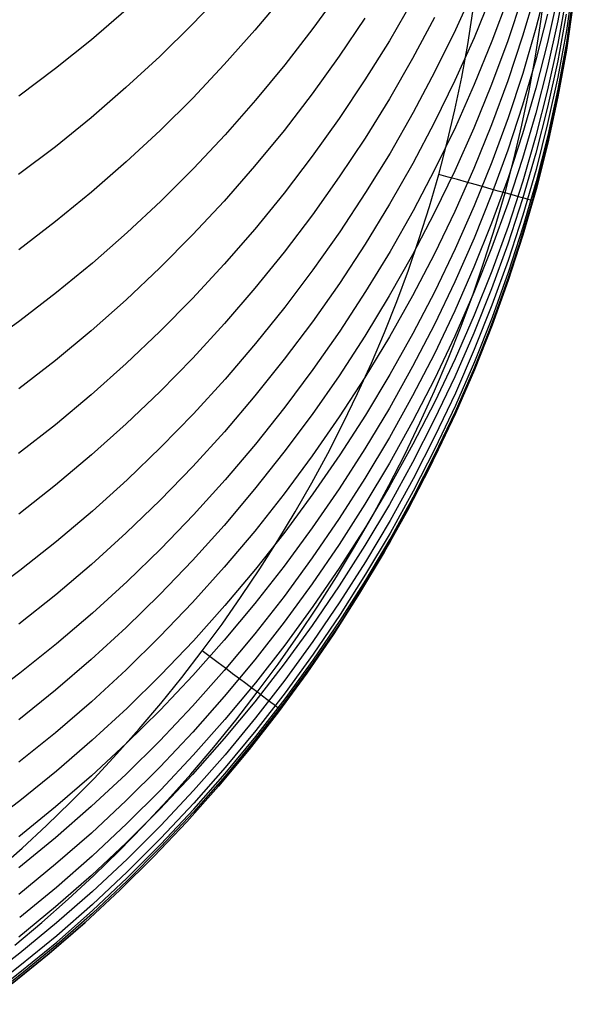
# Model space of a CAD drawing. Extents: x -383 to 1849, y -1185 to -529.
# Tile 694 of 870: x 1841 to 1847, y -1117 to -1107. Entities that reach past the tile are written whole.
import ezdxf

# ---------------------------------------------------------------- set-up
doc = ezdxf.new("R2010")
doc.units = 0
doc.layers.add('PREDEFINITO', color=7, linetype='CONTINUOUS')

msp = doc.modelspace()

# ---------------------------------------------------------------- linework, layer by layer
at = {"layer": 'PREDEFINITO'}
for p, q in [((1846.81, -1106.543, 587.451), (1846.722, -1107.02, 587.501)), ((1845.867, -1106.677, 602.253), (1845.671, -1107.111, 602.373)), ((1846.619, -1106.628, 592.885), (1846.499, -1107.095, 592.966)), ((1846.55, -1107.027, -0.019), (1846.598, -1106.67, -0.019)), ((1846.881, -1106.635, 582.032), (1846.811, -1107.117, 582.055)), ((1843.296, -1106.712, 614.317), (1842.971, -1107.053, 614.46)), ((1843.913, -1106.753, 612.247), (1843.612, -1107.115, 612.389)), ((1844.486, -1106.715, 610.181), (1844.209, -1107.096, 610.322)), ((1846.044, -1106.752, 600.357), (1845.863, -1107.194, 600.47)), ((1846.214, -1106.78, 598.47), (1846.047, -1107.229, 598.575)), ((1846.361, -1106.767, 596.593), (1846.21, -1107.223, 596.691)), ((1846.498, -1106.715, 594.729), (1846.362, -1107.177, 594.818)), ((1846.722, -1106.768, 589.264), (1846.618, -1107.242, 589.324)), ((1846.81, -1106.774, 585.639), (1846.723, -1107.252, 585.68)), ((1846.881, -1106.759, 580.222), (1846.811, -1107.241, 580.236)), ((1845.231, -1106.812, 606.199), (1844.994, -1107.223, 606.331)), ((1846.812, -1107.305, 574.776), (1846.882, -1106.824, 574.809)), ((1846.882, -1106.836, 578.208), (1846.812, -1107.319, 578.209)), ((1842.291, -1106.907, 616.524), (1841.933, -1107.214, 616.661)), ((1844.742, -1106.99, 608.256), (1844.478, -1107.383, 608.391)), ((1845.457, -1106.986, 604.284), (1845.232, -1107.406, 604.41)), ((1845.798, -1107.262, -0.312), (1845.852, -1106.924, -0.312)), ((1846.618, -1106.951, 591.104), (1846.498, -1107.42, 591.174)), ((1846.81, -1106.95, 583.846), (1846.722, -1107.429, 583.878)), ((1846.786, -1107.434, 575.188), (1846.863, -1106.952, 575.188)), ((1846.786, -1107.434, 0.688), (1846.863, -1106.952, 0.688)), ((1846.863, -1106.952, 287.438), (1846.786, -1107.434, 287.438)), ((1842.971, -1107.053, 614.46), (1842.635, -1107.384, 614.598)), ((1844.209, -1107.096, 610.322), (1843.92, -1107.469, 610.459)), ((1846.499, -1107.095, 592.966), (1846.363, -1107.558, 593.046)), ((1846.494, -1107.383, -0.019), (1846.55, -1107.027, -0.019)), ((1846.722, -1107.02, 587.501), (1846.618, -1107.495, 587.551)), ((1843.612, -1107.115, 612.389), (1843.298, -1107.468, 612.528)), ((1845.671, -1107.111, 602.373), (1845.461, -1107.539, 602.491)), ((1845.863, -1107.194, 600.47), (1845.667, -1107.631, 600.581)), ((1846.362, -1107.177, 594.818), (1846.21, -1107.634, 594.907)), ((1846.811, -1107.117, 582.055), (1846.723, -1107.596, 582.079)), ((1841.933, -1107.214, 616.661), (1841.566, -1107.509, 616.793)), ((1844.994, -1107.223, 606.331), (1844.742, -1107.626, 606.461)), ((1845.736, -1107.598, -0.312), (1845.798, -1107.262, -0.312)), ((1846.047, -1107.229, 598.575), (1845.866, -1107.673, 598.679)), ((1846.21, -1107.223, 596.691), (1846.043, -1107.674, 596.787)), ((1846.618, -1107.242, 589.324), (1846.498, -1107.712, 589.384)), ((1846.723, -1107.252, 585.68), (1846.619, -1107.727, 585.721)), ((1846.811, -1107.241, 580.236), (1846.723, -1107.721, 580.25)), ((1842.635, -1107.384, 614.598), (1842.288, -1107.704, 614.733)), ((1844.478, -1107.383, 608.391), (1844.201, -1107.768, 608.524)), ((1846.428, -1107.737, -0.019), (1846.494, -1107.383, -0.019)), ((1846.724, -1107.784, 574.744), (1846.812, -1107.305, 574.776)), ((1846.812, -1107.319, 578.209), (1846.724, -1107.799, 578.211)), ((1843.298, -1107.468, 612.528), (1842.974, -1107.812, 612.664)), ((1843.92, -1107.469, 610.459), (1843.619, -1107.834, 610.594)), ((1845.232, -1107.406, 604.41), (1844.995, -1107.819, 604.534)), ((1846.498, -1107.42, 591.174), (1846.362, -1107.885, 591.244)), ((1846.618, -1107.495, 587.551), (1846.498, -1107.966, 587.601)), ((1846.722, -1107.429, 583.878), (1846.618, -1107.905, 583.911)), ((1846.694, -1107.914, 575.188), (1846.786, -1107.434, 575.188)), ((1846.694, -1107.914, 0.688), (1846.786, -1107.434, 0.688)), ((1846.786, -1107.434, 287.438), (1846.694, -1107.914, 287.438)), ((1841.566, -1107.509, 616.793), (1841.188, -1107.794, 616.92)), ((1845.461, -1107.539, 602.491), (1845.238, -1107.961, 602.608)), ((1845.665, -1107.933, -0.312), (1845.736, -1107.598, -0.312)), ((1846.363, -1107.558, 593.046), (1846.212, -1108.016, 593.126)), ((1846.723, -1107.596, 582.079), (1846.619, -1108.072, 582.104)), ((1842.288, -1107.704, 614.733), (1841.931, -1108.014, 614.864)), ((1844.742, -1107.626, 606.461), (1844.478, -1108.022, 606.589)), ((1845.667, -1107.631, 600.581), (1845.457, -1108.061, 600.692)), ((1845.866, -1107.673, 598.679), (1845.671, -1108.111, 598.783)), ((1846.043, -1107.674, 596.787), (1845.861, -1108.12, 596.883)), ((1846.21, -1107.634, 594.907), (1846.044, -1108.087, 594.996)), ((1844.201, -1107.768, 608.524), (1843.912, -1108.145, 608.655)), ((1846.355, -1108.089, -0.019), (1846.428, -1107.737, -0.019)), ((1846.498, -1107.712, 589.384), (1846.362, -1108.179, 589.443)), ((1846.619, -1107.727, 585.721), (1846.499, -1108.199, 585.762)), ((1846.723, -1107.721, 580.25), (1846.62, -1108.197, 580.265)), ((1846.724, -1107.799, 578.211), (1846.62, -1108.276, 578.213)), ((1846.621, -1108.26, 574.712), (1846.724, -1107.784, 574.744)), ((1842.974, -1107.812, 612.664), (1842.638, -1108.145, 612.796)), ((1843.619, -1107.834, 610.594), (1843.307, -1108.189, 610.726)), ((1844.995, -1107.819, 604.534), (1844.744, -1108.225, 604.655)), ((1846.362, -1107.885, 591.244), (1846.211, -1108.346, 591.314)), ((1846.618, -1107.905, 583.911), (1846.497, -1108.378, 583.943)), ((1845.238, -1107.961, 602.608), (1845, -1108.377, 602.724)), ((1845.587, -1108.266, -0.312), (1845.665, -1107.933, -0.312)), ((1846.498, -1107.966, 587.601), (1846.362, -1108.434, 587.651)), ((1846.586, -1108.391, 575.188), (1846.694, -1107.914, 575.188)), ((1846.586, -1108.391, 0.688), (1846.694, -1107.914, 0.688)), ((1846.694, -1107.914, 287.438), (1846.586, -1108.391, 287.438)), ((1841.931, -1108.014, 614.864), (1841.563, -1108.312, 614.99)), ((1844.478, -1108.022, 606.589), (1844.201, -1108.409, 606.715)), ((1845.457, -1108.061, 600.692), (1845.233, -1108.486, 600.8)), ((1845.671, -1108.111, 598.783), (1845.461, -1108.544, 598.885)), ((1846.044, -1108.087, 594.996), (1845.862, -1108.535, 595.083)), ((1846.212, -1108.016, 593.126), (1846.046, -1108.47, 593.205)), ((1846.272, -1108.439, -0.019), (1846.355, -1108.089, -0.019)), ((1846.619, -1108.072, 582.104), (1846.5, -1108.545, 582.128)), ((1842.638, -1108.145, 612.796), (1842.291, -1108.468, 612.925)), ((1843.307, -1108.189, 610.726), (1842.982, -1108.535, 610.855)), ((1843.912, -1108.145, 608.655), (1843.61, -1108.512, 608.783)), ((1845.861, -1108.12, 596.883), (1845.665, -1108.561, 596.978)), ((1846.362, -1108.179, 589.443), (1846.21, -1108.641, 589.503)), ((1846.499, -1108.199, 585.762), (1846.363, -1108.667, 585.803)), ((1846.62, -1108.197, 580.265), (1846.5, -1108.671, 580.28)), ((1841.563, -1108.312, 614.99), (1841.185, -1108.599, 615.112)), ((1844.744, -1108.225, 604.655), (1844.479, -1108.623, 604.775)), ((1845.5, -1108.597, -0.312), (1845.587, -1108.266, -0.312)), ((1846.501, -1108.733, 574.68), (1846.621, -1108.26, 574.712)), ((1846.62, -1108.276, 578.213), (1846.501, -1108.75, 578.215)), ((1844.201, -1108.409, 606.715), (1843.912, -1108.788, 606.838)), ((1845, -1108.377, 602.724), (1844.75, -1108.784, 602.838)), ((1846.211, -1108.346, 591.314), (1846.044, -1108.802, 591.383)), ((1846.497, -1108.378, 583.943), (1846.361, -1108.847, 583.976)), ((1846.462, -1108.865, 575.188), (1846.586, -1108.391, 575.188)), ((1846.462, -1108.865, 0.688), (1846.586, -1108.391, 0.688)), ((1846.586, -1108.391, 287.438), (1846.462, -1108.865, 287.438)), ((1842.291, -1108.468, 612.925), (1841.933, -1108.78, 613.049)), ((1843.61, -1108.512, 608.783), (1843.297, -1108.871, 608.908)), ((1845.233, -1108.486, 600.8), (1844.995, -1108.903, 600.908)), ((1846.046, -1108.47, 593.205), (1845.865, -1108.919, 593.284)), ((1846.181, -1108.787, -0.019), (1846.272, -1108.439, -0.019)), ((1846.362, -1108.434, 587.651), (1846.21, -1108.897, 587.701)), ((1842.982, -1108.535, 610.855), (1842.647, -1108.87, 610.98)), ((1845.461, -1108.544, 598.885), (1845.237, -1108.97, 598.985)), ((1845.404, -1108.927, -0.312), (1845.5, -1108.597, -0.312)), ((1845.665, -1108.561, 596.978), (1845.455, -1108.995, 597.072)), ((1845.862, -1108.535, 595.083), (1845.666, -1108.977, 595.17)), ((1846.5, -1108.545, 582.128), (1846.364, -1109.015, 582.152)), ((1844.479, -1108.623, 604.775), (1844.203, -1109.013, 604.893)), ((1846.21, -1108.641, 589.503), (1846.044, -1109.099, 589.562)), ((1846.363, -1108.667, 585.803), (1846.212, -1109.131, 585.844)), ((1846.5, -1108.671, 580.28), (1846.365, -1109.14, 580.295)), ((1841.933, -1108.78, 613.049), (1841.566, -1109.081, 613.169)), ((1843.912, -1108.788, 606.838), (1843.611, -1109.159, 606.958)), ((1844.75, -1108.784, 602.838), (1844.486, -1109.185, 602.95)), ((1846.044, -1108.802, 591.383), (1845.863, -1109.253, 591.452)), ((1846.081, -1109.134, -0.019), (1846.181, -1108.787, -0.019)), ((1846.365, -1109.202, 574.65), (1846.501, -1108.733, 574.68)), ((1846.501, -1108.75, 578.215), (1846.365, -1109.22, 578.217)), ((1842.647, -1108.87, 610.98), (1842.3, -1109.195, 611.102)), ((1843.297, -1108.871, 608.908), (1842.973, -1109.219, 609.03)), ((1844.995, -1108.903, 600.908), (1844.744, -1109.314, 601.014)), ((1845.865, -1108.919, 593.284), (1845.669, -1109.362, 593.362)), ((1846.21, -1108.897, 587.701), (1846.044, -1109.356, 587.751)), ((1846.361, -1108.847, 583.976), (1846.21, -1109.312, 584.009)), ((1846.323, -1109.335, 575.188), (1846.462, -1108.865, 575.188)), ((1846.323, -1109.335, 0.688), (1846.462, -1108.865, 0.688)), ((1846.462, -1108.865, 287.438), (1846.323, -1109.335, 287.438)), ((1844.203, -1109.013, 604.893), (1843.913, -1109.394, 605.009)), ((1845.237, -1108.97, 598.985), (1845, -1109.389, 599.085)), ((1845.455, -1108.995, 597.072), (1845.231, -1109.424, 597.165)), ((1845.301, -1109.254, -0.312), (1845.404, -1108.927, -0.312)), ((1845.666, -1108.977, 595.17), (1845.456, -1109.413, 595.256)), ((1846.364, -1109.015, 582.152), (1846.213, -1109.48, 582.177)), ((1841.566, -1109.081, 613.169), (1841.188, -1109.37, 613.285)), ((1846.044, -1109.099, 589.562), (1845.862, -1109.551, 589.621)), ((1842.3, -1109.195, 611.102), (1841.943, -1109.509, 611.22)), ((1842.973, -1109.219, 609.03), (1842.637, -1109.558, 609.149)), ((1843.611, -1109.159, 606.958), (1843.297, -1109.519, 607.076)), ((1844.486, -1109.185, 602.95), (1844.209, -1109.577, 603.06)), ((1845.972, -1109.477, -0.019), (1846.081, -1109.134, -0.019)), ((1846.212, -1109.131, 585.844), (1846.046, -1109.59, 585.884)), ((1846.365, -1109.14, 580.295), (1846.214, -1109.605, 580.311)), ((1846.214, -1109.667, 574.619), (1846.365, -1109.202, 574.65)), ((1846.365, -1109.22, 578.217), (1846.214, -1109.686, 578.22)), ((1844.744, -1109.314, 601.014), (1844.48, -1109.716, 601.118)), ((1845.189, -1109.579, -0.312), (1845.301, -1109.254, -0.312)), ((1845.863, -1109.253, 591.452), (1845.667, -1109.699, 591.52)), ((1846.21, -1109.312, 584.009), (1846.043, -1109.772, 584.041)), ((1843.913, -1109.394, 605.009), (1843.612, -1109.767, 605.122)), ((1845, -1109.389, 599.085), (1844.749, -1109.801, 599.183)), ((1845.231, -1109.424, 597.165), (1844.993, -1109.845, 597.257)), ((1845.456, -1109.413, 595.256), (1845.232, -1109.843, 595.341)), ((1845.669, -1109.362, 593.362), (1845.46, -1109.799, 593.439)), ((1846.044, -1109.356, 587.751), (1845.862, -1109.81, 587.8)), ((1846.168, -1109.801, 575.188), (1846.323, -1109.335, 575.188)), ((1846.168, -1109.801, 0.688), (1846.323, -1109.335, 0.688)), ((1846.323, -1109.335, 287.438), (1846.168, -1109.801, 287.438)), ((1841.943, -1109.509, 611.22), (1841.576, -1109.811, 611.334)), ((1843.297, -1109.519, 607.076), (1842.972, -1109.871, 607.191)), ((1845.856, -1109.818, -0.019), (1845.972, -1109.477, -0.019)), ((1846.213, -1109.48, 582.177), (1846.047, -1109.94, 582.201)), ((1842.637, -1109.558, 609.149), (1842.29, -1109.886, 609.264)), ((1844.209, -1109.577, 603.06), (1843.921, -1109.96, 603.167)), ((1845.07, -1109.901, -0.312), (1845.189, -1109.579, -0.312)), ((1845.862, -1109.551, 589.621), (1845.666, -1109.998, 589.679)), ((1846.046, -1109.59, 585.884), (1845.865, -1110.044, 585.925)), ((1846.214, -1109.605, 580.311), (1846.048, -1110.066, 580.326)), ((1844.48, -1109.716, 601.118), (1844.203, -1110.11, 601.22)), ((1845.667, -1109.699, 591.52), (1845.456, -1110.138, 591.588)), ((1846.048, -1110.127, 574.589), (1846.214, -1109.667, 574.619)), ((1846.214, -1109.686, 578.22), (1846.048, -1110.147, 578.223)), ((1841.576, -1109.811, 611.334), (1841.198, -1110.102, 611.444)), ((1843.612, -1109.767, 605.122), (1843.299, -1110.13, 605.233)), ((1844.749, -1109.801, 599.183), (1844.486, -1110.206, 599.279)), ((1845.46, -1109.799, 593.439), (1845.236, -1110.23, 593.515)), ((1845.862, -1109.81, 587.8), (1845.666, -1110.258, 587.849)), ((1845.731, -1110.156, -0.019), (1845.856, -1109.818, -0.019)), ((1846.043, -1109.772, 584.041), (1845.862, -1110.227, 584.074)), ((1845.999, -1110.262, 575.188), (1846.168, -1109.801, 575.188)), ((1845.999, -1110.262, 0.688), (1846.168, -1109.801, 0.688)), ((1846.168, -1109.801, 287.438), (1845.999, -1110.262, 287.438)), ((1842.29, -1109.886, 609.264), (1841.932, -1110.203, 609.376)), ((1842.972, -1109.871, 607.191), (1842.636, -1110.211, 607.303)), ((1844.993, -1109.845, 597.257), (1844.742, -1110.259, 597.348)), ((1844.943, -1110.22, -0.312), (1845.07, -1109.901, -0.312)), ((1845.232, -1109.843, 595.341), (1844.994, -1110.266, 595.425)), ((1843.921, -1109.96, 603.167), (1843.62, -1110.335, 603.273)), ((1845.666, -1109.998, 589.679), (1845.456, -1110.439, 589.737)), ((1846.047, -1109.94, 582.201), (1845.866, -1110.395, 582.226)), ((1841.198, -1110.102, 611.444), (1840.811, -1110.38, 611.55)), ((1843.299, -1110.13, 605.233), (1842.974, -1110.483, 605.341)), ((1844.203, -1110.11, 601.22), (1843.914, -1110.496, 601.321)), ((1845.865, -1110.044, 585.925), (1845.669, -1110.492, 585.965)), ((1846.048, -1110.066, 580.326), (1845.867, -1110.521, 580.341)), ((1845.867, -1110.583, 574.56), (1846.048, -1110.127, 574.589)), ((1841.932, -1110.203, 609.376), (1841.565, -1110.508, 609.484)), ((1842.636, -1110.211, 607.303), (1842.29, -1110.541, 607.412)), ((1844.486, -1110.206, 599.279), (1844.209, -1110.602, 599.374)), ((1844.809, -1110.536, -0.312), (1844.943, -1110.22, -0.312)), ((1845.236, -1110.23, 593.515), (1844.999, -1110.654, 593.59)), ((1845.456, -1110.138, 591.588), (1845.232, -1110.571, 591.655)), ((1845.598, -1110.491, -0.019), (1845.731, -1110.156, -0.019)), ((1845.862, -1110.227, 584.074), (1845.666, -1110.677, 584.106)), ((1846.048, -1110.147, 578.223), (1845.867, -1110.603, 578.226)), ((1843.62, -1110.335, 603.273), (1843.307, -1110.7, 603.376)), ((1844.742, -1110.259, 597.348), (1844.478, -1110.665, 597.437)), ((1844.994, -1110.266, 595.425), (1844.743, -1110.682, 595.508)), ((1845.666, -1110.258, 587.849), (1845.456, -1110.7, 587.898)), ((1845.816, -1110.717, 575.188), (1845.999, -1110.262, 575.188)), ((1845.816, -1110.717, 0.688), (1845.999, -1110.262, 0.688)), ((1845.999, -1110.262, 287.438), (1845.816, -1110.717, 287.438)), ((1845.456, -1110.439, 589.737), (1845.232, -1110.873, 589.794)), ((1845.866, -1110.395, 582.226), (1845.671, -1110.844, 582.25)), ((1841.565, -1110.508, 609.484), (1841.187, -1110.801, 609.589)), ((1842.29, -1110.541, 607.412), (1841.932, -1110.86, 607.518)), ((1842.974, -1110.483, 605.341), (1842.638, -1110.826, 605.446)), ((1843.914, -1110.496, 601.321), (1843.613, -1110.873, 601.419)), ((1844.667, -1110.849, -0.312), (1844.809, -1110.536, -0.312)), ((1845.457, -1110.822, -0.019), (1845.598, -1110.491, -0.019)), ((1845.669, -1110.492, 585.965), (1845.459, -1110.934, 586.005)), ((1845.867, -1110.521, 580.341), (1845.671, -1110.971, 580.357)), ((1844.209, -1110.602, 599.374), (1843.92, -1110.989, 599.467)), ((1845.232, -1110.571, 591.655), (1844.995, -1110.997, 591.721)), ((1845.672, -1111.032, 574.532), (1845.867, -1110.583, 574.56)), ((1845.867, -1110.603, 578.226), (1845.672, -1111.054, 578.229)), ((1843.307, -1110.7, 603.376), (1842.982, -1111.055, 603.477)), ((1844.478, -1110.665, 597.437), (1844.201, -1111.063, 597.524)), ((1844.743, -1110.682, 595.508), (1844.479, -1111.089, 595.59)), ((1844.999, -1110.654, 593.59), (1844.748, -1111.07, 593.665)), ((1845.456, -1110.7, 587.898), (1845.232, -1111.135, 587.946)), ((1845.666, -1110.677, 584.106), (1845.455, -1111.12, 584.139)), ((1845.618, -1111.167, 575.188), (1845.816, -1110.717, 575.188)), ((1845.618, -1111.167, 0.688), (1845.816, -1110.717, 0.688)), ((1845.816, -1110.717, 287.438), (1845.618, -1111.167, 287.438)), ((1842.638, -1110.826, 605.446), (1842.291, -1111.158, 605.548)), ((1845.308, -1111.149, -0.019), (1845.457, -1110.822, -0.019)), ((1845.671, -1110.844, 582.25), (1845.461, -1111.287, 582.275)), ((1841.932, -1110.86, 607.518), (1841.564, -1111.168, 607.62)), ((1843.613, -1110.873, 601.419), (1843.299, -1111.24, 601.516)), ((1844.517, -1111.158, -0.312), (1844.667, -1110.849, -0.312)), ((1845.232, -1110.873, 589.794), (1844.994, -1111.301, 589.851)), ((1845.459, -1110.934, 586.005), (1845.236, -1111.37, 586.045)), ((1843.92, -1110.989, 599.467), (1843.619, -1111.367, 599.559)), ((1844.995, -1110.997, 591.721), (1844.743, -1111.416, 591.786)), ((1845.671, -1110.971, 580.357), (1845.462, -1111.415, 580.373)), ((1845.462, -1111.476, 574.504), (1845.672, -1111.032, 574.532)), ((1842.982, -1111.055, 603.477), (1842.647, -1111.4, 603.576)), ((1844.201, -1111.063, 597.524), (1843.911, -1111.452, 597.61)), ((1844.479, -1111.089, 595.59), (1844.202, -1111.489, 595.67)), ((1844.748, -1111.07, 593.665), (1844.484, -1111.479, 593.738)), ((1845.232, -1111.135, 587.946), (1844.994, -1111.563, 587.994)), ((1845.455, -1111.12, 584.139), (1845.231, -1111.557, 584.171)), ((1845.672, -1111.054, 578.229), (1845.462, -1111.498, 578.233)), ((1841.564, -1111.168, 607.62), (1841.186, -1111.463, 607.719)), ((1842.291, -1111.158, 605.548), (1841.934, -1111.479, 605.647)), ((1843.299, -1111.24, 601.516), (1842.975, -1111.597, 601.61)), ((1844.361, -1111.464, -0.312), (1844.517, -1111.158, -0.312)), ((1845.151, -1111.473, -0.019), (1845.308, -1111.149, -0.019)), ((1845.406, -1111.611, 575.188), (1845.618, -1111.167, 575.188)), ((1845.406, -1111.611, 0.688), (1845.618, -1111.167, 0.688)), ((1845.618, -1111.167, 287.438), (1845.406, -1111.611, 287.438)), ((1844.994, -1111.301, 589.851), (1844.743, -1111.721, 589.907)), ((1845.461, -1111.287, 582.275), (1845.237, -1111.724, 582.299)), ((1842.647, -1111.4, 603.576), (1842.3, -1111.734, 603.671)), ((1843.619, -1111.367, 599.559), (1843.306, -1111.736, 599.648)), ((1843.911, -1111.452, 597.61), (1843.61, -1111.832, 597.695)), ((1844.743, -1111.416, 591.786), (1844.479, -1111.826, 591.85)), ((1845.236, -1111.37, 586.045), (1844.998, -1111.798, 586.084)), ((1845.462, -1111.415, 580.373), (1845.238, -1111.852, 580.388)), ((1841.934, -1111.479, 605.647), (1841.566, -1111.789, 605.743)), ((1844.202, -1111.489, 595.67), (1843.913, -1111.879, 595.749)), ((1844.197, -1111.766, -0.312), (1844.361, -1111.464, -0.312)), ((1844.484, -1111.479, 593.738), (1844.208, -1111.879, 593.81)), ((1844.987, -1111.794, -0.019), (1845.151, -1111.473, -0.019)), ((1845.462, -1111.498, 578.233), (1845.238, -1111.936, 578.237)), ((1845.239, -1111.913, 574.477), (1845.462, -1111.476, 574.504)), ((1842.975, -1111.597, 601.61), (1842.639, -1111.944, 601.701)), ((1844.994, -1111.563, 587.994), (1844.743, -1111.985, 588.041)), ((1845.231, -1111.557, 584.171), (1844.994, -1111.987, 584.202)), ((1845.18, -1112.049, 575.188), (1845.406, -1111.611, 575.188)), ((1845.18, -1112.049, 0.688), (1845.406, -1111.611, 0.688)), ((1845.406, -1111.611, 287.438), (1845.18, -1112.049, 287.438)), ((1842.3, -1111.734, 603.671), (1841.943, -1112.057, 603.764)), ((1843.306, -1111.736, 599.648), (1842.982, -1112.095, 599.735)), ((1844.743, -1111.721, 589.907), (1844.478, -1112.133, 589.962)), ((1845.237, -1111.724, 582.299), (1845, -1112.154, 582.323)), ((1841.566, -1111.789, 605.743), (1841.188, -1112.086, 605.836)), ((1843.61, -1111.832, 597.695), (1843.297, -1112.203, 597.777)), ((1844.026, -1112.065, -0.312), (1844.197, -1111.766, -0.312)), ((1844.479, -1111.826, 591.85), (1844.202, -1112.229, 591.914)), ((1844.998, -1111.798, 586.084), (1844.748, -1112.22, 586.123)), ((1844.816, -1112.11, -0.019), (1844.987, -1111.794, -0.019)), ((1845.238, -1111.852, 580.388), (1845.001, -1112.282, 580.404)), ((1842.639, -1111.944, 601.701), (1842.292, -1112.28, 601.791)), ((1843.913, -1111.879, 595.749), (1843.611, -1112.261, 595.826)), ((1844.208, -1111.879, 593.81), (1843.919, -1112.271, 593.881)), ((1845.001, -1112.343, 574.45), (1845.239, -1111.913, 574.477)), ((1845.238, -1111.936, 578.237), (1845.001, -1112.367, 578.241)), ((1841.943, -1112.057, 603.764), (1841.575, -1112.368, 603.854)), ((1844.743, -1111.985, 588.041), (1844.479, -1112.398, 588.088)), ((1844.994, -1111.987, 584.202), (1844.742, -1112.409, 584.234)), ((1844.941, -1112.479, 575.188), (1845.18, -1112.049, 575.188)), ((1844.941, -1112.479, 0.688), (1845.18, -1112.049, 0.688)), ((1845.18, -1112.049, 287.438), (1844.941, -1112.479, 287.438)), ((1842.982, -1112.095, 599.735), (1842.646, -1112.443, 599.82)), ((1843.849, -1112.359, -0.312), (1844.026, -1112.065, -0.312)), ((1844.478, -1112.133, 589.962), (1844.202, -1112.537, 590.016)), ((1844.637, -1112.422, -0.019), (1844.816, -1112.11, -0.019)), ((1845, -1112.154, 582.323), (1844.749, -1112.576, 582.347)), ((1843.297, -1112.203, 597.777), (1842.972, -1112.563, 597.858)), ((1843.611, -1112.261, 595.826), (1843.298, -1112.633, 595.902)), ((1844.202, -1112.229, 591.914), (1843.913, -1112.623, 591.976)), ((1844.748, -1112.22, 586.123), (1844.484, -1112.633, 586.162)), ((1842.292, -1112.28, 601.791), (1841.934, -1112.604, 601.877)), ((1843.919, -1112.271, 593.881), (1843.618, -1112.653, 593.95)), ((1843.664, -1112.649, -0.312), (1843.849, -1112.359, -0.312)), ((1845.001, -1112.282, 580.404), (1844.75, -1112.705, 580.42)), ((1844.751, -1112.766, 574.425), (1845.001, -1112.343, 574.45)), ((1841.575, -1112.368, 603.854), (1841.198, -1112.667, 603.941)), ((1842.646, -1112.443, 599.82), (1842.3, -1112.78, 599.903)), ((1844.479, -1112.398, 588.088), (1844.202, -1112.802, 588.133)), ((1844.451, -1112.73, -0.019), (1844.637, -1112.422, -0.019)), ((1844.742, -1112.409, 584.234), (1844.478, -1112.824, 584.265)), ((1845.001, -1112.367, 578.241), (1844.75, -1112.79, 578.245)), ((1842.972, -1112.563, 597.858), (1842.636, -1112.913, 597.936)), ((1844.202, -1112.537, 590.016), (1843.912, -1112.932, 590.07)), ((1844.688, -1112.901, 575.188), (1844.941, -1112.479, 575.188)), ((1844.688, -1112.901, 0.688), (1844.941, -1112.479, 0.688)), ((1844.941, -1112.479, 287.438), (1844.688, -1112.901, 287.438)), ((1841.934, -1112.604, 601.877), (1841.567, -1112.917, 601.961)), ((1843.298, -1112.633, 595.902), (1842.973, -1112.995, 595.976)), ((1843.618, -1112.653, 593.95), (1843.305, -1113.026, 594.018)), ((1843.473, -1112.935, -0.312), (1843.664, -1112.649, -0.312)), ((1843.913, -1112.623, 591.976), (1843.612, -1113.007, 592.037)), ((1844.484, -1112.633, 586.162), (1844.207, -1113.038, 586.2)), ((1844.749, -1112.576, 582.347), (1844.486, -1112.99, 582.371)), ((1841.198, -1112.667, 603.941), (1840.811, -1112.953, 604.024)), ((1844.258, -1113.034, -0.019), (1844.451, -1112.73, -0.019)), ((1844.75, -1112.705, 580.42), (1844.487, -1113.119, 580.436)), ((1844.487, -1113.18, 574.4), (1844.751, -1112.766, 574.425)), ((1842.3, -1112.78, 599.903), (1841.943, -1113.106, 599.983)), ((1844.202, -1112.802, 588.133), (1843.913, -1113.198, 588.179)), ((1844.478, -1112.824, 584.265), (1844.201, -1113.23, 584.296)), ((1844.75, -1112.79, 578.245), (1844.487, -1113.206, 578.25)), ((1841.567, -1112.917, 601.961), (1841.189, -1113.218, 602.042)), ((1842.636, -1112.913, 597.936), (1842.289, -1113.252, 598.013)), ((1843.276, -1113.217, -0.312), (1843.473, -1112.935, -0.312)), ((1843.912, -1112.932, 590.07), (1843.611, -1113.318, 590.123)), ((1844.423, -1113.316, 575.188), (1844.688, -1112.901, 575.188)), ((1844.423, -1113.316, 0.688), (1844.688, -1112.901, 0.688)), ((1844.688, -1112.901, 287.438), (1844.423, -1113.316, 287.438)), ((1842.973, -1112.995, 595.976), (1842.637, -1113.346, 596.048)), ((1843.305, -1113.026, 594.018), (1842.981, -1113.388, 594.085)), ((1843.612, -1113.007, 592.037), (1843.298, -1113.382, 592.097)), ((1844.207, -1113.038, 586.2), (1843.919, -1113.434, 586.237)), ((1844.057, -1113.333, -0.019), (1844.258, -1113.034, -0.019)), ((1844.486, -1112.99, 582.371), (1844.209, -1113.396, 582.395)), ((1841.943, -1113.106, 599.983), (1841.575, -1113.421, 600.061)), ((1844.487, -1113.119, 580.436), (1844.21, -1113.526, 580.451)), ((1842.289, -1113.252, 598.013), (1841.932, -1113.58, 598.087)), ((1843.072, -1113.493, -0.312), (1843.276, -1113.217, -0.312)), ((1843.913, -1113.198, 588.179), (1843.612, -1113.585, 588.223)), ((1844.201, -1113.23, 584.296), (1843.912, -1113.627, 584.327)), ((1844.487, -1113.206, 578.25), (1844.21, -1113.613, 578.254)), ((1844.211, -1113.587, 574.376), (1844.487, -1113.18, 574.4)), ((1842.637, -1113.346, 596.048), (1842.29, -1113.687, 596.118)), ((1843.611, -1113.318, 590.123), (1843.297, -1113.694, 590.174)), ((1843.85, -1113.628, -0.019), (1844.057, -1113.333, -0.019)), ((1844.145, -1113.721, 575.188), (1844.423, -1113.316, 575.188)), ((1844.145, -1113.721, 0.688), (1844.423, -1113.316, 0.688)), ((1844.423, -1113.316, 287.438), (1844.145, -1113.721, 287.438)), ((1841.575, -1113.421, 600.061), (1841.198, -1113.723, 600.136)), ((1842.981, -1113.388, 594.085), (1842.645, -1113.74, 594.15)), ((1843.298, -1113.382, 592.097), (1842.974, -1113.746, 592.156)), ((1843.919, -1113.434, 586.237), (1843.618, -1113.821, 586.274)), ((1844.209, -1113.396, 582.395), (1843.921, -1113.794, 582.419)), ((1842.862, -1113.765, -0.312), (1843.072, -1113.493, -0.312)), ((1844.21, -1113.526, 580.451), (1843.922, -1113.923, 580.467)), ((1841.932, -1113.58, 598.087), (1841.564, -1113.896, 598.159)), ((1843.612, -1113.585, 588.223), (1843.298, -1113.962, 588.267)), ((1843.912, -1113.627, 584.327), (1843.611, -1114.015, 584.357)), ((1843.637, -1113.918, -0.019), (1843.85, -1113.628, -0.019)), ((1844.21, -1113.613, 578.254), (1843.921, -1114.011, 578.259)), ((1843.922, -1113.985, 574.352), (1844.211, -1113.587, 574.376)), ((1841.198, -1113.723, 600.136), (1840.81, -1114.012, 600.209)), ((1842.29, -1113.687, 596.118), (1841.933, -1114.015, 596.186)), ((1842.645, -1113.74, 594.15), (1842.299, -1114.081, 594.213)), ((1842.974, -1113.746, 592.156), (1842.638, -1114.1, 592.213)), ((1842.646, -1114.033, -0.312), (1842.862, -1113.765, -0.312)), ((1843.297, -1113.694, 590.174), (1842.973, -1114.06, 590.225)), ((1843.855, -1114.118, 575.188), (1844.145, -1113.721, 575.188)), ((1843.855, -1114.118, 0.688), (1844.145, -1113.721, 0.688)), ((1844.145, -1113.721, 287.438), (1843.855, -1114.118, 287.438)), ((1843.618, -1113.821, 586.274), (1843.305, -1114.198, 586.311)), ((1843.921, -1113.794, 582.419), (1843.62, -1114.181, 582.442)), ((1841.564, -1113.896, 598.159), (1841.187, -1114.2, 598.229)), ((1843.298, -1113.962, 588.267), (1842.974, -1114.329, 588.31)), ((1843.416, -1114.203, -0.019), (1843.637, -1113.918, -0.019)), ((1843.922, -1113.923, 580.467), (1843.621, -1114.311, 580.483)), ((1841.933, -1114.015, 596.186), (1841.565, -1114.333, 596.252)), ((1842.299, -1114.081, 594.213), (1841.942, -1114.411, 594.275)), ((1842.423, -1114.294, -0.312), (1842.646, -1114.033, -0.312)), ((1842.973, -1114.06, 590.225), (1842.637, -1114.415, 590.274)), ((1843.611, -1114.015, 584.357), (1843.298, -1114.394, 584.387)), ((1843.921, -1114.011, 578.259), (1843.62, -1114.4, 578.264)), ((1843.621, -1114.373, 574.33), (1843.922, -1113.985, 574.352)), ((1842.638, -1114.1, 592.213), (1842.291, -1114.443, 592.269)), ((1843.62, -1114.181, 582.442), (1843.307, -1114.56, 582.465)), ((1843.552, -1114.506, 575.188), (1843.855, -1114.118, 575.188)), ((1843.552, -1114.506, 0.688), (1843.855, -1114.118, 0.688)), ((1843.855, -1114.118, 287.438), (1843.552, -1114.506, 287.438)), ((1843.305, -1114.198, 586.311), (1842.98, -1114.565, 586.346)), ((1843.19, -1114.483, -0.019), (1843.416, -1114.203, -0.019)), ((1841.565, -1114.333, 596.252), (1841.187, -1114.637, 596.317)), ((1842.194, -1114.551, -0.312), (1842.423, -1114.294, -0.312)), ((1842.974, -1114.329, 588.31), (1842.638, -1114.685, 588.352)), ((1843.621, -1114.311, 580.483), (1843.308, -1114.69, 580.498)), ((1843.308, -1114.752, 574.308), (1843.621, -1114.373, 574.33)), ((1841.942, -1114.411, 594.275), (1841.575, -1114.729, 594.335)), ((1842.291, -1114.443, 592.269), (1841.934, -1114.775, 592.323)), ((1842.637, -1114.415, 590.274), (1842.29, -1114.76, 590.322)), ((1842.956, -1114.758, -0.019), (1843.19, -1114.483, -0.019)), ((1843.298, -1114.394, 584.387), (1842.973, -1114.762, 584.416)), ((1843.62, -1114.4, 578.264), (1843.308, -1114.78, 578.27)), ((1841.96, -1114.802, -0.312), (1842.194, -1114.551, -0.312)), ((1842.98, -1114.565, 586.346), (1842.645, -1114.921, 586.381)), ((1843.307, -1114.56, 582.465), (1842.982, -1114.928, 582.488)), ((1843.238, -1114.883, 575.188), (1843.552, -1114.506, 575.188)), ((1843.238, -1114.883, 0.688), (1843.552, -1114.506, 0.688)), ((1843.552, -1114.506, 287.438), (1843.238, -1114.883, 287.438)), ((1842.638, -1114.685, 588.352), (1842.291, -1115.03, 588.393)), ((1843.308, -1114.69, 580.498), (1842.984, -1115.058, 580.514)), ((1841.575, -1114.729, 594.335), (1841.197, -1115.034, 594.392)), ((1841.934, -1114.775, 592.323), (1841.566, -1115.095, 592.376)), ((1842.29, -1114.76, 590.322), (1841.932, -1115.092, 590.369)), ((1842.973, -1114.762, 584.416), (1842.637, -1115.119, 584.445)), ((1842.716, -1115.027, -0.019), (1842.956, -1114.758, -0.019)), ((1843.308, -1114.78, 578.27), (1842.983, -1115.149, 578.275)), ((1842.984, -1115.12, 574.288), (1843.308, -1114.752, 574.308)), ((1841.719, -1115.047, -0.312), (1841.96, -1114.802, -0.312)), ((1842.912, -1115.25, 575.188), (1843.238, -1114.883, 575.188)), ((1842.912, -1115.25, 0.688), (1843.238, -1114.883, 0.688)), ((1843.238, -1114.883, 287.438), (1842.912, -1115.25, 287.438)), ((1842.645, -1114.921, 586.381), (1842.298, -1115.266, 586.416)), ((1842.982, -1114.928, 582.488), (1842.647, -1115.285, 582.51)), ((1841.197, -1115.034, 594.392), (1840.81, -1115.327, 594.448)), ((1841.566, -1115.095, 592.376), (1841.188, -1115.402, 592.427)), ((1841.473, -1115.286, -0.312), (1841.719, -1115.047, -0.312)), ((1841.932, -1115.092, 590.369), (1841.564, -1115.413, 590.415)), ((1842.291, -1115.03, 588.393), (1841.933, -1115.364, 588.433)), ((1842.47, -1115.291, -0.019), (1842.716, -1115.027, -0.019)), ((1842.984, -1115.058, 580.514), (1842.648, -1115.416, 580.529)), ((1842.637, -1115.119, 584.445), (1842.29, -1115.466, 584.473)), ((1842.648, -1115.478, 574.268), (1842.984, -1115.12, 574.288)), ((1842.983, -1115.149, 578.275), (1842.648, -1115.507, 578.281)), ((1841.221, -1115.519, -0.312), (1841.473, -1115.286, -0.312)), ((1842.298, -1115.266, 586.416), (1841.941, -1115.6, 586.449)), ((1842.218, -1115.548, -0.019), (1842.47, -1115.291, -0.019)), ((1842.647, -1115.285, 582.51), (1842.3, -1115.631, 582.532)), ((1842.575, -1115.606, 575.188), (1842.912, -1115.25, 575.188)), ((1842.575, -1115.606, 0.688), (1842.912, -1115.25, 0.688)), ((1842.912, -1115.25, 287.438), (1842.575, -1115.606, 287.438)), ((1841.933, -1115.364, 588.433), (1841.566, -1115.685, 588.472)), ((1841.564, -1115.413, 590.415), (1841.187, -1115.721, 590.459)), ((1842.29, -1115.466, 584.473), (1841.933, -1115.801, 584.501)), ((1842.648, -1115.416, 580.529), (1842.302, -1115.762, 580.545)), ((1842.302, -1115.825, 574.249), (1842.648, -1115.478, 574.268)), ((1840.963, -1115.746, -0.312), (1841.221, -1115.519, -0.312)), ((1841.941, -1115.6, 586.449), (1841.574, -1115.922, 586.482)), ((1841.959, -1115.8, -0.019), (1842.218, -1115.548, -0.019)), ((1842.648, -1115.507, 578.281), (1842.301, -1115.855, 578.287)), ((1841.566, -1115.685, 588.472), (1841.188, -1115.994, 588.51)), ((1842.3, -1115.631, 582.532), (1841.943, -1115.965, 582.554)), ((1842.227, -1115.95, 575.188), (1842.575, -1115.606, 575.188)), ((1842.227, -1115.95, 0.688), (1842.575, -1115.606, 0.688)), ((1842.575, -1115.606, 287.438), (1842.227, -1115.95, 287.438)), ((1841.933, -1115.801, 584.501), (1841.565, -1116.123, 584.528)), ((1841.694, -1116.045, -0.019), (1841.959, -1115.8, -0.019)), ((1842.302, -1115.762, 580.545), (1841.944, -1116.097, 580.56)), ((1842.301, -1115.855, 578.287), (1841.944, -1116.191, 578.293)), ((1841.945, -1116.161, 574.232), (1842.302, -1115.825, 574.249)), ((1841.574, -1115.922, 586.482), (1841.197, -1116.231, 586.514)), ((1841.943, -1115.965, 582.554), (1841.576, -1116.288, 582.576)), ((1841.869, -1116.283, 575.188), (1842.227, -1115.95, 575.188)), ((1841.869, -1116.283, 0.688), (1842.227, -1115.95, 0.688)), ((1842.227, -1115.95, 287.438), (1841.869, -1116.283, 287.438)), ((1841.423, -1116.283, -0.019), (1841.694, -1116.045, -0.019)), ((1841.944, -1116.097, 580.56), (1841.577, -1116.42, 580.575)), ((1841.565, -1116.123, 584.528), (1841.188, -1116.434, 584.554)), ((1841.577, -1116.484, 574.215), (1841.945, -1116.161, 574.232)), ((1841.944, -1116.191, 578.293), (1841.577, -1116.514, 578.299)), ((1841.146, -1116.515, -0.019), (1841.423, -1116.283, -0.019)), ((1841.576, -1116.288, 582.576), (1841.198, -1116.598, 582.597)), ((1841.499, -1116.603, 575.188), (1841.869, -1116.283, 575.188)), ((1841.499, -1116.603, 0.688), (1841.869, -1116.283, 0.688)), ((1841.869, -1116.283, 287.438), (1841.499, -1116.603, 287.438)), ((1841.577, -1116.42, 580.575), (1841.2, -1116.73, 580.59)), ((1841.2, -1116.795, 574.199), (1841.577, -1116.484, 574.215)), ((1841.198, -1116.598, 582.597), (1840.811, -1116.895, 582.617)), ((1841.12, -1116.91, 575.188), (1841.499, -1116.603, 575.188)), ((1841.12, -1116.91, 0.688), (1841.499, -1116.603, 0.688)), ((1841.499, -1116.603, 287.438), (1841.12, -1116.91, 287.438)), ((1841.577, -1116.514, 578.299), (1841.199, -1116.826, 578.305)), ((1841.2, -1116.73, 580.59), (1840.812, -1117.028, 580.604)), ((1840.813, -1117.093, 574.185), (1841.2, -1116.795, 574.199)), ((1841.199, -1116.826, 578.305), (1840.812, -1117.124, 578.312))]:
    msp.add_line(p, q, dxfattribs=at)
at = {"layer": 'PREDEFINITO', "extrusion": (0.269161, 0.963095, -2.12547e-10)}
msp.add_arc((-2075.783, 0.688, -570.947), 1, 180.0078, 270.0078, dxfattribs=at)
at = {"layer": 'PREDEFINITO', "extrusion": (0.601149, 0.799137, 7.53346e-11)}
msp.add_arc((-2142.242, 0.688, 218.128), 1, 179.9792, 269.9792, dxfattribs=at)

doc.saveas('drawing.dxf')
